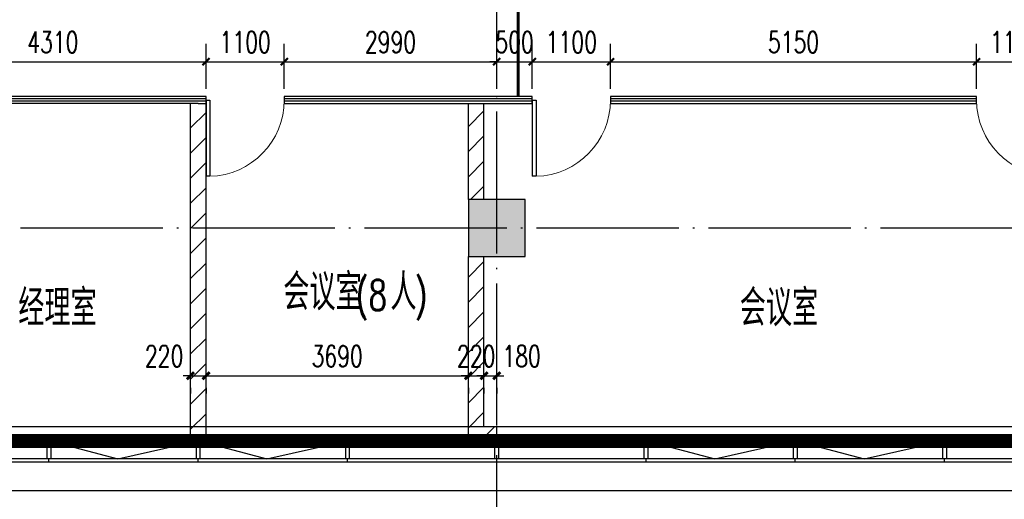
# Model space of a CAD drawing. Extents: x 797781 to 1255204, y 21234 to 1024248.
# Tile 435 of 656: x 931796 to 945648, y 468822 to 475575. Entities that reach past the tile are written whole.
import ezdxf

# ---------------------------------------------------------------- set-up
doc = ezdxf.new("R2010")
doc.units = 0
doc.header["$LTSCALE"] = 1000
doc.header["$MEASUREMENT"] = 0
for name, pattern in [('( Hidden )', [0.375, 0.25, -0.125]), ('230303生产综合楼-平面图_t8$0$DOTE', [2.42, 2, -0.2, 0.02, -0.2]), ('__DASH', [0.35, 0.25, -0.1])]:
    doc.linetypes.add(name, pattern=pattern)
for name, color, linetype in [('230303生产综合楼-平面图_t8$0$3T_WOOD', 21, 'Continuous'), ('230303生产综合楼-平面图_t8$0$COLUMN', 40, 'Continuous'), ('230303生产综合楼-平面图_t8$0$CURTWALL', 4, 'Continuous'), ('230303生产综合楼-平面图_t8$0$DOOR_FIRE', 4, 'Continuous'), ('230303生产综合楼-平面图_t8$0$DOTE', 1, '230303生产综合楼-平面图_t8$0$DOTE'), ('230303生产综合楼-平面图_t8$0$PUB_DIM', 3, 'Continuous'), ('230303生产综合楼-平面图_t8$0$PUB_HATCH', 8, 'Continuous'), ('230303生产综合楼-平面图_t8$0$PUB_TEXT', 7, 'Continuous'), ('230303生产综合楼-平面图_t8$0$WALL-MOVE', 6, 'Continuous'), ('230303生产综合楼-平面图_t8$0$看线', 115, 'Continuous'), ('CURTWALL', 4, 'Continuous'), ('PUB_DIM', 3, 'Continuous'), ('PUB_HATCH', 8, 'Continuous'), ('防排烟', 7, 'Continuous')]:
    doc.layers.add(name, color=color, linetype=linetype)
doc.styles.add('230303生产综合楼-平面图_t8$0$_TCH_DIM', font='SIMPLEX', dxfattribs={"bigfont": 'GBCBIG'})
doc.styles.add('230303生产综合楼-平面图_T8$0$_TCH_DIM_T3', font='SIMPLEX', dxfattribs={"width": 0.705882, "bigfont": 'GBCBIG'})
doc.styles.add('_TCH_DIM_T3', font='SIMPLEX', dxfattribs={"width": 0.705882, "bigfont": 'GBCBIG'})
doc.dimstyles.new('230303生产综合楼-平面图_T8$0$_TCH_ARCH&&100', dxfattribs={"dimtxt": 297.5, "dimasz": 100, "dimexe": 250, "dimexo": 300, "dimgap": 126.25, "dimtad": 1, "dimdec": 0, "dimzin": 0, "dimdsep": 46, "dimtxsty": '230303生产综合楼-平面图_T8$0$_TCH_DIM_T3', "dimblk": '230303生产综合楼-平面图_t8$0$_ArchTick', "dimcen": 0.09, "dimclrt": 7, "dimazin": 2, "dimtfac": 1, "dimtdec": 0, "dimtix": 1, "dimtmove": 2, "dimatfit": 3, "dimfxl": 1, "dimtolj": 1, "dimtzin": 0, "dimarcsym": 0})
doc.dimstyles.new('_TCH_ARCH&&100', dxfattribs={"dimtxt": 297.5, "dimasz": 100, "dimexe": 250, "dimexo": 300, "dimgap": 126.25, "dimtad": 1, "dimdec": 0, "dimzin": 0, "dimdsep": 46, "dimtxsty": '_TCH_DIM_T3', "dimblk": 'ARCHTICK', "dimcen": 0.09, "dimclrt": 7, "dimazin": 2, "dimtfac": 1, "dimtdec": 0, "dimtix": 1, "dimtmove": 2, "dimatfit": 3, "dimfxl": 1, "dimtolj": 1, "dimtzin": 0, "dimarcsym": 0})
pattern_1 = [(45, (0, 179.5), (-176.776766, 176.776766), [])]

# ---------------------------------------------------------------- blocks, each defined once
blk = doc.blocks.new('AQ4-5')
at = {"color": 6, "linetype": '__DASH', "ltscale": 4, "const_width": 200}
blk.add_lwpolyline([(1130261, 464963), (1130261, 461963), (1062726, 461963), (1037542, 464574)], dxfattribs=at)
blk = doc.blocks.new('230303生产综合楼-平面图_t8$0$3WLGJ')
at = {"layer": '230303生产综合楼-平面图_t8$0$3T_WOOD'}
for points in [[(1055591, 172272), (1055541, 172272), (1055541, 172522), (1055591, 172522)], [(1057691, 172272), (1057641, 172272), (1057641, 172522), (1057691, 172522)], [(1059791, 172272), (1059741, 172272), (1059741, 172522), (1059791, 172522)], [(1061891, 172272), (1061841, 172272), (1061841, 172522), (1061891, 172522)], [(1063991, 172272), (1063941, 172272), (1063941, 172522), (1063991, 172522)], [(1066091, 172272), (1066041, 172272), (1066041, 172522), (1066091, 172522)], [(1068191, 172272), (1068141, 172272), (1068141, 172522), (1068191, 172522)]]:
    blk.add_lwpolyline(points, close=True, dxfattribs=at)
for points in [[(1055566, 172222), (1055566, 172272)], [(1057666, 172222), (1057666, 172272)], [(1059766, 172222), (1059766, 172272)], [(1061866, 172222), (1061866, 172272)], [(1063966, 172222), (1063966, 172272)], [(1066066, 172222), (1066066, 172272)], [(1068166, 172222), (1068166, 172272)]]:
    blk.add_lwpolyline(points, dxfattribs=at)
blk = doc.blocks.new('_ArchTick')
at = {"color": 0, "linetype": 'ByBlock', "const_width": 0.4}
blk.add_lwpolyline([(-0.5, -0.5), (0.5, 0.5)], dxfattribs=at)
blk = doc.blocks.new('*D1564')
at = {"layer": 'Defpoints', "color": 0, "transparency": 16777216}
for p in [(934198, 470694), (934418, 470694), (934418, 470562)]:
    blk.add_point(p, dxfattribs=at)
at = {"layer": 'PUB_DIM', "color": 0, "lineweight": -2, "transparency": 16777216}
for p, q in [((934198, 470562), (934098, 470562)), ((934198, 470562), (934418, 470562)), ((934418, 470562), (934518, 470562)), ((934198, 470394), (934198, 470312)), ((934418, 470394), (934418, 470312))]:
    blk.add_line(p, q, dxfattribs=at)
at = {"layer": 'PUB_DIM', "color": 0, "lineweight": -2, "transparency": 16777216, "xscale": 100, "yscale": 100, "zscale": 100}
blk.add_blockref('_ArchTick', (934198, 470562), dxfattribs=at)
at = {"layer": 'PUB_DIM', "color": 0, "lineweight": -2, "transparency": 16777216, "xscale": 100, "yscale": 100, "zscale": 100, "rotation": 180}
blk.add_blockref('_ArchTick', (934418, 470562), dxfattribs=at)
at = {"layer": 'PUB_DIM', "color": 7, "transparency": 16777216, "insert": (933828, 470837), "char_height": 297.5, "attachment_point": 5, "style": '_TCH_DIM_T3'}
blk.add_mtext('\\A1;220', dxfattribs=at)
blk = doc.blocks.new('*D1565')
at = {"layer": 'Defpoints', "color": 0, "transparency": 16777216}
for p in [(934418, 470694), (938108, 470694), (938108, 470562)]:
    blk.add_point(p, dxfattribs=at)
at = {"layer": 'PUB_DIM', "color": 0, "lineweight": -2, "transparency": 16777216}
for p, q in [((934418, 470562), (938108, 470562)), ((934418, 470394), (934418, 470312)), ((938108, 470394), (938108, 470312))]:
    blk.add_line(p, q, dxfattribs=at)
at = {"layer": 'PUB_DIM', "color": 0, "lineweight": -2, "transparency": 16777216, "xscale": 100, "yscale": 100, "zscale": 100, "rotation": 180}
blk.add_blockref('_ArchTick', (934418, 470562), dxfattribs=at)
at = {"layer": 'PUB_DIM', "color": 0, "lineweight": -2, "transparency": 16777216, "xscale": 100, "yscale": 100, "zscale": 100}
blk.add_blockref('_ArchTick', (938108, 470562), dxfattribs=at)
at = {"layer": 'PUB_DIM', "color": 7, "transparency": 16777216, "insert": (936263, 470837), "char_height": 297.5, "attachment_point": 5, "style": '_TCH_DIM_T3'}
blk.add_mtext('\\A1;3690', dxfattribs=at)
blk = doc.blocks.new('*D1566')
at = {"layer": 'Defpoints', "color": 0, "transparency": 16777216}
for p in [(938108, 470694), (938328, 470694), (938328, 470562)]:
    blk.add_point(p, dxfattribs=at)
at = {"layer": 'PUB_DIM', "color": 0, "lineweight": -2, "transparency": 16777216}
for p, q in [((938108, 470562), (938008, 470562)), ((938108, 470562), (938328, 470562)), ((938328, 470562), (938428, 470562)), ((938108, 470394), (938108, 470312)), ((938328, 470394), (938328, 470312))]:
    blk.add_line(p, q, dxfattribs=at)
at = {"layer": 'PUB_DIM', "color": 0, "lineweight": -2, "transparency": 16777216, "xscale": 100, "yscale": 100, "zscale": 100}
blk.add_blockref('_ArchTick', (938108, 470562), dxfattribs=at)
at = {"layer": 'PUB_DIM', "color": 0, "lineweight": -2, "transparency": 16777216, "xscale": 100, "yscale": 100, "zscale": 100, "rotation": 180}
blk.add_blockref('_ArchTick', (938328, 470562), dxfattribs=at)
at = {"layer": 'PUB_DIM', "color": 7, "transparency": 16777216, "insert": (938218, 470837), "char_height": 297.5, "attachment_point": 5, "style": '_TCH_DIM_T3'}
blk.add_mtext('\\A1;220', dxfattribs=at)
blk = doc.blocks.new('*D1567')
at = {"layer": 'Defpoints', "color": 0, "transparency": 16777216}
for p in [(938328, 470694), (938508, 470694), (938508, 470562)]:
    blk.add_point(p, dxfattribs=at)
at = {"layer": 'PUB_DIM', "color": 0, "lineweight": -2, "transparency": 16777216}
for p, q in [((938328, 470562), (938228, 470562)), ((938328, 470562), (938508, 470562)), ((938508, 470562), (938608, 470562)), ((938328, 470394), (938328, 470312)), ((938508, 470394), (938508, 470312))]:
    blk.add_line(p, q, dxfattribs=at)
at = {"layer": 'PUB_DIM', "color": 0, "lineweight": -2, "transparency": 16777216, "xscale": 100, "yscale": 100, "zscale": 100}
blk.add_blockref('_ArchTick', (938328, 470562), dxfattribs=at)
at = {"layer": 'PUB_DIM', "color": 0, "lineweight": -2, "transparency": 16777216, "xscale": 100, "yscale": 100, "zscale": 100, "rotation": 180}
blk.add_blockref('_ArchTick', (938508, 470562), dxfattribs=at)
at = {"layer": 'PUB_DIM', "color": 7, "transparency": 16777216, "insert": (938858, 470837), "char_height": 297.5, "attachment_point": 5, "style": '_TCH_DIM_T3'}
blk.add_mtext('\\A1;180', dxfattribs=at)
blk = doc.blocks.new('230303生产综合楼-平面图_t8$0$_ArchTick')
at = {"color": 0, "linetype": 'ByBlock', "const_width": 0.3}
blk.add_lwpolyline([(-0.5, -0.5), (0.5, 0.5)], dxfattribs=at)
blk = doc.blocks.new('*D1599')
at = {"layer": '230303生产综合楼-平面图_t8$0$PUB_DIM', "color": 0, "lineweight": -2, "transparency": 16777216}
for p, q in [((930108, 474603), (930108, 475234)), ((934418, 474603), (934418, 475234)), ((930108, 474984), (934418, 474984))]:
    blk.add_line(p, q, dxfattribs=at)
at = {"layer": 'Defpoints', "color": 0, "transparency": 16777216}
for p in [(934418, 474984), (930108, 474303), (934418, 474303)]:
    blk.add_point(p, dxfattribs=at)
at = {"layer": '230303生产综合楼-平面图_t8$0$PUB_DIM', "color": 0, "lineweight": -2, "transparency": 16777216, "xscale": 100, "yscale": 100, "zscale": 100, "rotation": 180}
blk.add_blockref('230303生产综合楼-平面图_t8$0$_ArchTick', (930108, 474984), dxfattribs=at)
at = {"layer": '230303生产综合楼-平面图_t8$0$PUB_DIM', "color": 0, "lineweight": -2, "transparency": 16777216, "xscale": 100, "yscale": 100, "zscale": 100}
blk.add_blockref('230303生产综合楼-平面图_t8$0$_ArchTick', (934418, 474984), dxfattribs=at)
at = {"layer": '230303生产综合楼-平面图_t8$0$PUB_DIM', "color": 7, "transparency": 16777216, "insert": (932263, 475259), "char_height": 297.5, "attachment_point": 5, "style": '230303生产综合楼-平面图_T8$0$_TCH_DIM_T3'}
blk.add_mtext('\\A1;4310', dxfattribs=at)
blk = doc.blocks.new('*D1600')
at = {"layer": '230303生产综合楼-平面图_t8$0$PUB_DIM', "color": 0, "lineweight": -2, "transparency": 16777216}
for p, q in [((934418, 474603), (934418, 475234)), ((935518, 474603), (935518, 475234)), ((934418, 474984), (935518, 474984))]:
    blk.add_line(p, q, dxfattribs=at)
at = {"layer": 'Defpoints', "color": 0, "transparency": 16777216}
for p in [(935518, 474984), (934418, 474303), (935518, 474303)]:
    blk.add_point(p, dxfattribs=at)
at = {"layer": '230303生产综合楼-平面图_t8$0$PUB_DIM', "color": 0, "lineweight": -2, "transparency": 16777216, "xscale": 100, "yscale": 100, "zscale": 100, "rotation": 180}
blk.add_blockref('230303生产综合楼-平面图_t8$0$_ArchTick', (934418, 474984), dxfattribs=at)
at = {"layer": '230303生产综合楼-平面图_t8$0$PUB_DIM', "color": 0, "lineweight": -2, "transparency": 16777216, "xscale": 100, "yscale": 100, "zscale": 100}
blk.add_blockref('230303生产综合楼-平面图_t8$0$_ArchTick', (935518, 474984), dxfattribs=at)
at = {"layer": '230303生产综合楼-平面图_t8$0$PUB_DIM', "color": 7, "transparency": 16777216, "insert": (934968, 475259), "char_height": 297.5, "attachment_point": 5, "style": '230303生产综合楼-平面图_T8$0$_TCH_DIM_T3'}
blk.add_mtext('\\A1;1100', dxfattribs=at)
blk = doc.blocks.new('*D1601')
at = {"layer": '230303生产综合楼-平面图_t8$0$PUB_DIM', "color": 0, "lineweight": -2, "transparency": 16777216}
for p, q in [((935518, 474603), (935518, 475234)), ((938508, 474603), (938508, 475234)), ((935518, 474984), (938508, 474984))]:
    blk.add_line(p, q, dxfattribs=at)
at = {"layer": 'Defpoints', "color": 0, "transparency": 16777216}
for p in [(938508, 474984), (935518, 474303), (938508, 474303)]:
    blk.add_point(p, dxfattribs=at)
at = {"layer": '230303生产综合楼-平面图_t8$0$PUB_DIM', "color": 0, "lineweight": -2, "transparency": 16777216, "xscale": 100, "yscale": 100, "zscale": 100, "rotation": 180}
blk.add_blockref('230303生产综合楼-平面图_t8$0$_ArchTick', (935518, 474984), dxfattribs=at)
at = {"layer": '230303生产综合楼-平面图_t8$0$PUB_DIM', "color": 0, "lineweight": -2, "transparency": 16777216, "xscale": 100, "yscale": 100, "zscale": 100}
blk.add_blockref('230303生产综合楼-平面图_t8$0$_ArchTick', (938508, 474984), dxfattribs=at)
at = {"layer": '230303生产综合楼-平面图_t8$0$PUB_DIM', "color": 7, "transparency": 16777216, "insert": (937013, 475259), "char_height": 297.5, "attachment_point": 5, "style": '230303生产综合楼-平面图_T8$0$_TCH_DIM_T3'}
blk.add_mtext('\\A1;2990', dxfattribs=at)
blk = doc.blocks.new('*D1602')
at = {"layer": '230303生产综合楼-平面图_t8$0$PUB_DIM', "color": 0, "lineweight": -2, "transparency": 16777216}
for p, q in [((938508, 474603), (938508, 475234)), ((939008, 474603), (939008, 475234)), ((938508, 474984), (938408, 474984)), ((938508, 474984), (939008, 474984)), ((939008, 474984), (939108, 474984))]:
    blk.add_line(p, q, dxfattribs=at)
at = {"layer": 'Defpoints', "color": 0, "transparency": 16777216}
for p in [(939008, 474984), (938508, 474303), (939008, 474303)]:
    blk.add_point(p, dxfattribs=at)
at = {"layer": '230303生产综合楼-平面图_t8$0$PUB_DIM', "color": 0, "lineweight": -2, "transparency": 16777216, "xscale": 100, "yscale": 100, "zscale": 100}
blk.add_blockref('230303生产综合楼-平面图_t8$0$_ArchTick', (938508, 474984), dxfattribs=at)
at = {"layer": '230303生产综合楼-平面图_t8$0$PUB_DIM', "color": 0, "lineweight": -2, "transparency": 16777216, "xscale": 100, "yscale": 100, "zscale": 100, "rotation": 180}
blk.add_blockref('230303生产综合楼-平面图_t8$0$_ArchTick', (939008, 474984), dxfattribs=at)
at = {"layer": '230303生产综合楼-平面图_t8$0$PUB_DIM', "color": 7, "transparency": 16777216, "insert": (938758, 475259), "char_height": 297.5, "attachment_point": 5, "style": '230303生产综合楼-平面图_T8$0$_TCH_DIM_T3'}
blk.add_mtext('\\A1;500', dxfattribs=at)
blk = doc.blocks.new('*D1603')
at = {"layer": '230303生产综合楼-平面图_t8$0$PUB_DIM', "color": 0, "lineweight": -2, "transparency": 16777216}
for p, q in [((939008, 474603), (939008, 475234)), ((940108, 474603), (940108, 475234)), ((939008, 474984), (940108, 474984))]:
    blk.add_line(p, q, dxfattribs=at)
at = {"layer": 'Defpoints', "color": 0, "transparency": 16777216}
for p in [(940108, 474984), (939008, 474303), (940108, 474303)]:
    blk.add_point(p, dxfattribs=at)
at = {"layer": '230303生产综合楼-平面图_t8$0$PUB_DIM', "color": 0, "lineweight": -2, "transparency": 16777216, "xscale": 100, "yscale": 100, "zscale": 100, "rotation": 180}
blk.add_blockref('230303生产综合楼-平面图_t8$0$_ArchTick', (939008, 474984), dxfattribs=at)
at = {"layer": '230303生产综合楼-平面图_t8$0$PUB_DIM', "color": 0, "lineweight": -2, "transparency": 16777216, "xscale": 100, "yscale": 100, "zscale": 100}
blk.add_blockref('230303生产综合楼-平面图_t8$0$_ArchTick', (940108, 474984), dxfattribs=at)
at = {"layer": '230303生产综合楼-平面图_t8$0$PUB_DIM', "color": 7, "transparency": 16777216, "insert": (939558, 475259), "char_height": 297.5, "attachment_point": 5, "style": '230303生产综合楼-平面图_T8$0$_TCH_DIM_T3'}
blk.add_mtext('\\A1;1100', dxfattribs=at)
blk = doc.blocks.new('*D1604')
at = {"layer": '230303生产综合楼-平面图_t8$0$PUB_DIM', "color": 0, "lineweight": -2, "transparency": 16777216}
for p, q in [((940108, 474603), (940108, 475234)), ((945258, 474603), (945258, 475234)), ((940108, 474984), (945258, 474984))]:
    blk.add_line(p, q, dxfattribs=at)
at = {"layer": 'Defpoints', "color": 0, "transparency": 16777216}
for p in [(945258, 474984), (940108, 474303), (945258, 474303)]:
    blk.add_point(p, dxfattribs=at)
at = {"layer": '230303生产综合楼-平面图_t8$0$PUB_DIM', "color": 0, "lineweight": -2, "transparency": 16777216, "xscale": 100, "yscale": 100, "zscale": 100, "rotation": 180}
blk.add_blockref('230303生产综合楼-平面图_t8$0$_ArchTick', (940108, 474984), dxfattribs=at)
at = {"layer": '230303生产综合楼-平面图_t8$0$PUB_DIM', "color": 0, "lineweight": -2, "transparency": 16777216, "xscale": 100, "yscale": 100, "zscale": 100}
blk.add_blockref('230303生产综合楼-平面图_t8$0$_ArchTick', (945258, 474984), dxfattribs=at)
at = {"layer": '230303生产综合楼-平面图_t8$0$PUB_DIM', "color": 7, "transparency": 16777216, "insert": (942683, 475259), "char_height": 297.5, "attachment_point": 5, "style": '230303生产综合楼-平面图_T8$0$_TCH_DIM_T3'}
blk.add_mtext('\\A1;5150', dxfattribs=at)
blk = doc.blocks.new('*D1605')
at = {"layer": '230303生产综合楼-平面图_t8$0$PUB_DIM', "color": 0, "lineweight": -2, "transparency": 16777216}
for p, q in [((945258, 474603), (945258, 475234)), ((946358, 474603), (946358, 475234)), ((945258, 474984), (946358, 474984))]:
    blk.add_line(p, q, dxfattribs=at)
at = {"layer": 'Defpoints', "color": 0, "transparency": 16777216}
for p in [(946358, 474984), (945258, 474303), (946358, 474303)]:
    blk.add_point(p, dxfattribs=at)
at = {"layer": '230303生产综合楼-平面图_t8$0$PUB_DIM', "color": 0, "lineweight": -2, "transparency": 16777216, "xscale": 100, "yscale": 100, "zscale": 100, "rotation": 180}
blk.add_blockref('230303生产综合楼-平面图_t8$0$_ArchTick', (945258, 474984), dxfattribs=at)
at = {"layer": '230303生产综合楼-平面图_t8$0$PUB_DIM', "color": 0, "lineweight": -2, "transparency": 16777216, "xscale": 100, "yscale": 100, "zscale": 100}
blk.add_blockref('230303生产综合楼-平面图_t8$0$_ArchTick', (946358, 474984), dxfattribs=at)
at = {"layer": '230303生产综合楼-平面图_t8$0$PUB_DIM', "color": 7, "transparency": 16777216, "insert": (945808, 475259), "char_height": 297.5, "attachment_point": 5, "style": '230303生产综合楼-平面图_T8$0$_TCH_DIM_T3'}
blk.add_mtext('\\A1;1100', dxfattribs=at)
blk = doc.blocks.new('230303生产综合楼-平面图_t8$0$$DorLib2D$00000001')
for p, q in [((0.45, 0.975), (0.5, 0.975)), ((0.45, 0), (0.45, 0.975)), ((0.5, 0), (0.5, 0.975)), ((0.5, 0), (0.45, 0))]:
    blk.add_line(p, q)
at = {"lineweight": 13}
blk.add_arc((0.475, 0), 0.975, 91.4693, 180, dxfattribs=at)
blk = doc.blocks.new('_FZH')
blk.add_lwpolyline([(-0.5, -0.5), (0.5, -0.5), (0.5, 0.5), (-0.5, 0.5)], close=True)
at = {"layer": 'PUB_HATCH'}
blk.add_solid([(-0.5, -0.5), (0.5, -0.5), (-0.5, 0.5), (0.5, 0.5)], dxfattribs=at)

msp = doc.modelspace()

# ---------------------------------------------------------------- hatches: boundary and pattern name
at = {"layer": '230303生产综合楼-平面图_t8$0$PUB_HATCH'}
h = msp.add_hatch(dxfattribs=at)
h.set_pattern_fill('普通砖', color=256, scale=100, style=0)
h.set_pattern_definition(pattern_1)
h.paths.add_polyline_path([(934418, 469643.2), (934418, 474393.2), (934198, 474393.2), (934198, 469643.2)])
h = msp.add_hatch(dxfattribs=at)
h.set_pattern_fill('普通砖', color=256, scale=100, style=0)
h.set_pattern_definition(pattern_1)
h.paths.add_polyline_path([(938108, 472993.2), (938108, 473043.2), (938328, 473043.2), (938328, 474393.2), (938108, 474393.2)])
h = msp.add_hatch(dxfattribs=at)
h.set_pattern_fill('普通砖', color=256, scale=100, style=0)
h.set_pattern_definition(pattern_1)
h.paths.add_polyline_path([(938328, 472243.2), (938108, 472243.2), (938108, 472293.2), (938108, 469623.2), (938328, 469843.2)])
h = msp.add_hatch(dxfattribs=at)
h.set_pattern_fill('普通砖', color=256, scale=100, style=0)
h.set_pattern_definition(pattern_1)
h.paths.add_polyline_path([(938508, 469843.2), (938328, 469843.2), (938108, 469623.2), (938508, 469623.2)])

# ---------------------------------------------------------------- linework, layer by layer
at = {"layer": '230303生产综合楼-平面图_t8$0$CURTWALL'}
for points in [[(895858, 495426.4), (921708, 492743.2), (989558, 492743.2), (989558, 469343.2), (921708, 469343.2), (895858, 472023.1)], [(895908, 495370.9), (921705.4, 492693.2), (989508, 492693.2), (989508, 469393.2), (921710.6, 469393.2), (895908, 472068.2)], [(896158, 495093.7), (921692.5, 492443.2), (989258, 492443.2), (989258, 469643.2), (921723.5, 469643.2), (896158, 472293.6)]]:
    msp.add_lwpolyline(points, close=True, dxfattribs=at)
for points in [[(932233, 469643.2), (933174.8, 469393.2), (934283, 469643.2)], [(934333, 469643.2), (935274.8, 469393.2), (936383, 469643.2)], [(940633, 469643.2), (941574.8, 469393.2), (942683, 469643.2)], [(942733, 469643.2), (943674.8, 469393.2), (944783, 469643.2)]]:
    msp.add_lwpolyline(points, dxfattribs=at)
at = {"layer": '230303生产综合楼-平面图_t8$0$DOTE'}
for p, q in [((938508, 467443.2), (938508, 495443.2)), ((895508, 472643.2), (988908, 472643.2))]:
    msp.add_line(p, q, dxfattribs=at)
at = {"layer": '230303生产综合楼-平面图_t8$0$PUB_HATCH', "color": 8}
msp.add_lwpolyline([(989058, 476443.2), (989058, 469843.2), (921733.9, 469843.2), (896358, 472473.9)], dxfattribs=at)
at = {"layer": '230303生产综合楼-平面图_t8$0$WALL-MOVE'}
for p, q in [((934198, 469643.2), (934198, 474393.2)), ((934418, 469643.2), (934418, 474393.2)), ((938108, 473043.2), (938108, 474393.2)), ((938328, 473043.2), (938328, 474393.2)), ((938108, 469623.2), (938108, 472243.2)), ((938328, 469843.2), (938328, 472243.2)), ((938508, 469843.2), (938328, 469843.2)), ((938508, 469623.2), (938508, 469843.2)), ((934198, 469643.2), (934418, 469643.2)), ((938508, 469623.2), (938108, 469623.2))]:
    msp.add_line(p, q, dxfattribs=at)
at = {"layer": '230303生产综合楼-平面图_t8$0$看线'}
msp.add_lwpolyline([(895458, 495870.7), (921394.7, 493143.2), (989958, 493143.2), (989958, 468943.2), (921321.3, 468943.2), (895458, 471663)], close=True, dxfattribs=at)
at = {"layer": 'CURTWALL'}
for p, q in [((934308, 474493.2), (929978, 474493.2)), ((934308, 474459.9), (929978, 474459.9)), ((934418, 474493.2), (934308, 474493.2)), ((934418, 474459.9), (934308, 474459.9)), ((934418, 474393.2), (934418, 474493.2)), ((938208, 474493.2), (935518, 474493.2)), ((935518, 474493.2), (935518, 474393.2)), ((938208, 474459.9), (935518, 474459.9)), ((939007.6, 474493.2), (938208, 474493.2)), ((939007.6, 474459.9), (938208, 474459.9)), ((939007.6, 474393.2), (939007.6, 474493.2)), ((945258.3, 474493.2), (940107.6, 474493.2)), ((940107.6, 474493.2), (940107.6, 474393.2)), ((945258.3, 474459.9), (940107.6, 474459.9)), ((945258.3, 474393.2), (945258.3, 474493.2)), ((934308, 474426.5), (929978, 474426.5)), ((934308, 474393.2), (929978, 474393.2)), ((934418, 474426.5), (934308, 474426.5)), ((934308, 474393.2), (934418, 474393.2)), ((938208, 474426.5), (935518, 474426.5)), ((935518, 474393.2), (938208, 474393.2)), ((939007.6, 474426.5), (938208, 474426.5)), ((938208, 474393.2), (939007.6, 474393.2)), ((945258.3, 474426.5), (940107.6, 474426.5)), ((940107.6, 474393.2), (945258.3, 474393.2))]:
    msp.add_line(p, q, dxfattribs=at)
at = {"layer": '防排烟', "color": 1, "linetype": '( Hidden )', "const_width": 40}
msp.add_lwpolyline([(938808, 476493.2), (938808, 474500.8)], dxfattribs=at)

# ---------------------------------------------------------------- block references
for name, p in [('230303生产综合楼-平面图_t8$0$3WLGJ', (-123358.3, 297121.3)), ('AQ4-5', (-141003, 7679.8))]:
    msp.add_blockref(name, p)
at = {"layer": '230303生产综合楼-平面图_t8$0$COLUMN', "xscale": 800, "yscale": 800, "zscale": 800}
msp.add_blockref('_FZH', (938508, 472643.2), dxfattribs=at)
at = {"layer": '230303生产综合楼-平面图_t8$0$DOOR_FIRE', "yscale": 1100, "zscale": 100}
for p, xscale, rotation in [((934968, 474443.2), 1100, 179.9999999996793), ((939557.6, 474443.2), 1100, 179.9999999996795), ((945808.3, 474443.2), -1100, 179.9999999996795)]:
    msp.add_blockref('230303生产综合楼-平面图_t8$0$$DorLib2D$00000001', p, dxfattribs=dict(at, xscale=xscale, rotation=rotation))

# ---------------------------------------------------------------- texts
at = {"layer": '230303生产综合楼-平面图_t8$0$PUB_TEXT', "style": '230303生产综合楼-平面图_t8$0$_TCH_DIM'}
for s, height, p in [('会议室', 510.64, (935504.4, 471485.3)), ('人', 510.6, (937011.4, 471485.3)), ('经理室', 510.64, (931776.2, 471262.6)), ('会议室', 510.64, (941926.5, 471262.6))]:
    msp.add_text(s, height=height, dxfattribs=at).set_placement(p)
at = {"layer": '230303生产综合楼-平面图_t8$0$PUB_TEXT', "style": '230303生产综合楼-平面图_t8$0$_TCH_DIM', "width": 0.705882}
for s, p in [('(8', (936525.7, 471485.3)), (')', (937351.8, 471485.3))]:
    msp.add_text(s, height=425, dxfattribs=at).set_placement(p)

# ---------------------------------------------------------------- dimensions: what is measured, and where the dimension line sits
at = {"layer": '230303生产综合楼-平面图_t8$0$PUB_DIM'}
for p1, p2, picture, middle in [((930108, 474303.4), (934418, 474303.4), '*D1599', (932263, 475259)), ((934418, 474303.4), (935518, 474303.4), '*D1600', (934968, 475259)), ((935518, 474303.4), (938508, 474303.4), '*D1601', (937013, 475259)), ((938508, 474303.4), (939007.6, 474303.4), '*D1602', (938757.8, 475259)), ((939007.6, 474303.4), (940107.6, 474303.4), '*D1603', (939557.6, 475259)), ((945258.3, 474303.4), (946358.3, 474303.4), '*D1605', (945808.3, 475259))]:
    dim = msp.add_aligned_dim(p1=p1, p2=p2, distance=680.6, dimstyle='230303生产综合楼-平面图_T8$0$_TCH_ARCH&&100', dxfattribs=at)
    dim.commit()
    dim.dimension.update_dxf_attribs({"geometry": picture, "text_midpoint": middle})
dim = msp.add_aligned_dim(p1=(940107.6, 474303.4), p2=(945258.3, 474303.4), distance=680.6, text='5150', dimstyle='230303生产综合楼-平面图_T8$0$_TCH_ARCH&&100', dxfattribs=at)
dim.commit()
dim.dimension.update_dxf_attribs({"geometry": '*D1604', "text_midpoint": (942683, 475259)})
at = {"layer": 'PUB_DIM'}
for base, p1, p2, picture, middle in [((934418, 470562.4), (934198, 470694.4), (934418, 470694.4), '*D1564', (933828, 470837.4)), ((938508, 470562.4), (938328, 470694.4), (938508, 470694.4), '*D1567', (938858, 470837.4))]:
    dim = msp.add_linear_dim(base=base, p1=p1, p2=p2, angle=0, dimstyle='_TCH_ARCH&&100', dxfattribs=at)
    dim.commit()
    dim.dimension.update_dxf_attribs({"geometry": picture, "text_midpoint": middle, "dimtype": 161})
for p1, p2, picture, middle in [((934418, 470694.4), (938108, 470694.4), '*D1565', (936263, 470837.4)), ((938108, 470694.4), (938328, 470694.4), '*D1566', (938218, 470837.4))]:
    dim = msp.add_aligned_dim(p1=p1, p2=p2, distance=-131.9, dimstyle='_TCH_ARCH&&100', dxfattribs=at)
    dim.commit()
    dim.dimension.update_dxf_attribs({"geometry": picture, "text_midpoint": middle})

doc.saveas('drawing.dxf')
